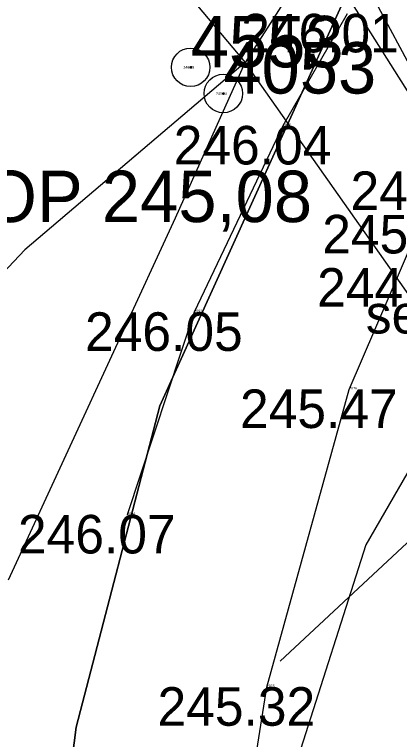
# Model space of a CAD drawing. Extents: x -555757 to -553364, y -1100723 to -1096439.
# Drawn here: x -554075.26 to -554060.28, y -1097397.34 to -1097369.15 of the extents above; entities that cross this region are included whole.
import ezdxf

# ---------------------------------------------------------------- set-up
doc = ezdxf.new("R2010")
doc.units = 0
for name, color, linetype in [('00_NÁVRH - Řezy', 7, 'Continuous'), ('CISLO_PBPP', 7, 'Continuous'), ('HRANICE$PARCELY', 7, 'Continuous'), ('HRANICE$POROSTU', 7, 'Continuous'), ('OSA$KOLEJI', 7, 'Continuous'), ('POPIS', 7, 'Continuous'), ('Poznámky', 7, 'Continuous'), ('ROZHRANI', 7, 'Continuous'), ('SLOUPY', 7, 'Continuous'), ('SLUCKOV$$C$RA', 7, 'Continuous'), ('STROMY', 7, 'Continuous'), ('VOZOVKA', 7, 'Continuous'), ('VYSKA_PODR_BOD', 7, 'Continuous'), ('zájem', 7, 'Continuous')]:
    doc.layers.add(name, color=color, linetype=linetype)

# ---------------------------------------------------------------- blocks, each defined once
blk = doc.blocks.new('POINT_DISPLAY')
blk.add_line((0, 0), (0, 0))
blk = doc.blocks.new('1$01')
at = {"layer": 'SLOUPY'}
for radius in [0.75, 0.032]:
    blk.add_circle((0, 0), radius, dxfattribs=at)

msp = doc.modelspace()

# ---------------------------------------------------------------- linework, layer by layer
at = {"layer": '00_NÁVRH - Řezy'}
msp.add_line((-554064.929, -1097394.292), (-554036.685, -1097367.975), dxfattribs=at)
at = {"layer": 'HRANICE$PARCELY'}
for p, q in [((-554072.709, -1097363.376), (-554066.29, -1097371.01)), ((-554063.456, -1097366.6), (-554066.29, -1097371.01)), ((-554069, -1097377.05), (-554066.29, -1097371.01)), ((-554075.5, -1097391.13), (-554069, -1097377.05)), ((-554057.764, -1097383.125), (-554061.6, -1097389.77)), ((-554061.6, -1097389.77), (-554065.51, -1097402.04))]:
    msp.add_line(p, q, dxfattribs=at)
at = {"layer": 'ROZHRANI'}
msp.add_line((-554066.54, -1097358.65), (-554057.68, -1097375.29), dxfattribs=at)
at = {"layer": 'SLUCKOV$$C$RA'}
for p, q in [((-554063.456, -1097366.6), (-554055.518, -1097379.234)), ((-554066.29, -1097371.01), (-554074.86, -1097378.3)), ((-554057.764, -1097383.126), (-554066.29, -1097371.01)), ((-554102.02, -1097406.96), (-554074.86, -1097378.3))]:
    msp.add_line(p, q, dxfattribs=at)
at = {"layer": 'VOZOVKA'}
for p, q in [((-554062.32, -1097369.12), (-554064.82, -1097373.48)), ((-554064.82, -1097373.48), (-554068.27, -1097380.73)), ((-554062.24, -1097383.73), (-554059.43, -1097377.18)), ((-554068.27, -1097380.73), (-554070.88, -1097388.61)), ((-554065.45, -1097395.31), (-554062.24, -1097383.73)), ((-554067.48, -1097408.42), (-554065.45, -1097395.31))]:
    msp.add_line(p, q, dxfattribs=at)
at = {"layer": 'zájem'}
for points in [[(-554223.69, -1097322.98), (-554209.05, -1097338.04), (-554121.59, -1097427.95), (-554119.85, -1097429.74), (-554117.62, -1097427.68), (-554074.61, -1097473), (-554067.74, -1097480.24), (-554074.25, -1097435.16), (-554074.7, -1097411.2), (-554072.86, -1097396.87), (-554069.61, -1097384.37), (-554062.54, -1097368.79), (-554059.66, -1097363.67), (-554044.87, -1097337.64), (-554055.91, -1097333.12), (-554068.1, -1097310.12)], [(-554068.1, -1097310.12), (-554055.91, -1097333.12), (-554044.87, -1097337.64), (-554059.66, -1097363.67), (-554062.54, -1097368.79), (-554069.61, -1097384.37), (-554072.86, -1097396.87), (-554074.7, -1097411.2), (-554074.25, -1097435.16), (-554067.74, -1097480.24), (-554074.61, -1097473), (-554117.62, -1097427.68), (-554119.85, -1097429.74), (-554121.59, -1097427.95), (-554209.05, -1097338.04), (-554223.69, -1097322.98)]]:
    msp.add_lwpolyline(points, dxfattribs=at)

# ---------------------------------------------------------------- block references
at = {"layer": 'HRANICE$POROSTU'}
for p in [(-554068.41, -1097371.2), (-554067.14, -1097372.22)]:
    msp.add_blockref('1$01', p, dxfattribs=at)
at = {"layer": 'ROZHRANI'}
for p in [(-554064.82, -1097373.48), (-554068.27, -1097380.73), (-554062.24, -1097383.73), (-554070.88, -1097388.61), (-554065.45, -1097395.31)]:
    msp.add_blockref('POINT_DISPLAY', p, dxfattribs=at)

# ---------------------------------------------------------------- texts
at = {"layer": 'CISLO_PBPP'}
for s, p in [('4553', (-554068.41, -1097371.2)), ('4053', (-554067.14, -1097372.22))]:
    msp.add_text(s, height=2, dxfattribs=at).set_placement(p)
at = {"layer": 'OSA$KOLEJI'}
for s, p in [('2092', (-554064.82, -1097373.48)), ('2093', (-554068.27, -1097380.73)), ('2076', (-554062.24, -1097383.73)), ('2094', (-554070.88, -1097388.61)), ('2075', (-554065.45, -1097395.31))]:
    msp.add_text(s, height=0.1, dxfattribs=at).set_placement(p)
at = {"layer": 'POPIS'}
msp.add_text('sediment 243.07', height=1.5, dxfattribs=at).set_placement((-554061.596, -1097381.553))
at = {"layer": 'Poznámky'}
msp.add_text('STROP 245,08', height=2, dxfattribs=at).set_placement((-554081.823, -1097377.221))
at = {"layer": 'STROMY'}
for s, p in [('246.09', (-554068.693, -1097371.25)), ('246.04', (-554067.423, -1097372.27))]:
    msp.add_text(s, height=0.1, dxfattribs=at).set_placement(p)
at = {"layer": 'VYSKA_PODR_BOD'}
for s, p in [('246.01', (-554066.445, -1097370.62)), ('246.04', (-554069.07, -1097374.98)), ('244.86', (-554062.19, -1097376.75)), ('245.57', (-554063.29, -1097378.44)), ('244.92', (-554063.49, -1097380.51)), ('246.05', (-554072.52, -1097382.23)), ('245.47', (-554066.49, -1097385.23)), ('246.07', (-554075.13, -1097390.11)), ('245.32', (-554069.7, -1097396.81))]:
    msp.add_text(s, height=1.5, dxfattribs=at).set_placement(p)

doc.saveas('drawing.dxf')
